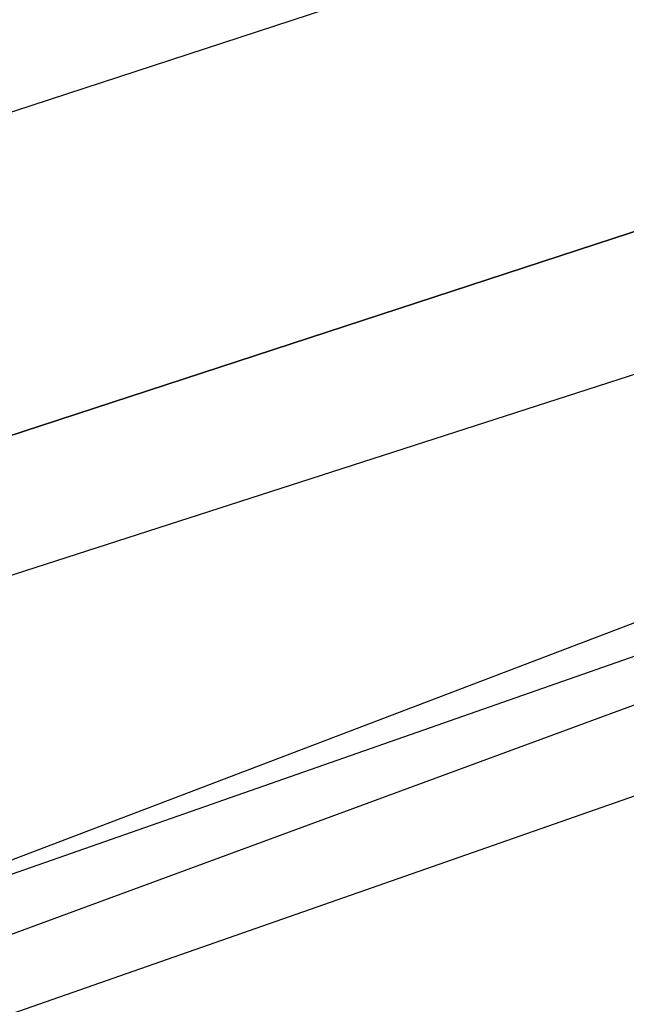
# Model space of a CAD drawing. Header units: feet. Extents: x -79 to 198, y -22 to 181.
# Tile 597 of 656: x 52.1614 to 52.2194, y 148.0836 to 148.1778. Entities that reach past the tile are written whole.
import ezdxf

# ---------------------------------------------------------------- set-up
doc = ezdxf.new("R2010")
doc.units = ezdxf.units.FT
doc.layers.add('A-LINEA', color=7, linetype='CONTINUOUS')

msp = doc.modelspace()

# ---------------------------------------------------------------- linework, layer by layer
at = {"layer": 'A-LINEA'}
for points in [[(52.1467, 148.1644), (55.8933, 149.3911), (55.9067, 149.3778), (55.9067, 149.3644), (52.16, 148.1378), (52.1467, 148.1511), (52.1467, 148.1644)], [(52.1467, 148.1644), (55.8933, 149.3911), (55.9067, 149.3778), (55.9067, 149.3644), (52.16, 148.1378), (52.1467, 148.1511), (52.1467, 148.1644)], [(52.16, 148.1378), (55.9067, 149.3644), (55.92, 149.3511), (55.92, 149.3378), (52.16, 148.1244), (52.16, 148.1378)], [(52.16, 148.1378), (55.9067, 149.3644), (55.92, 149.3511), (55.92, 149.3378), (52.16, 148.1244), (52.16, 148.1378)], [(52.4667, 147.5911), (52.1867, 147.4844), (51.9867, 148.0311), (52.2667, 148.1378), (52.4667, 147.5911)], [(52.4667, 147.5911), (52.1867, 147.4844), (51.9867, 148.0311), (52.2667, 148.1378), (52.4667, 147.5911)], [(52.1867, 147.4844), (52.4667, 147.5778), (52.28, 148.1378), (52.0133, 148.0444), (52.1867, 147.4844)], [(52.1867, 147.4844), (52.4667, 147.5778), (52.28, 148.1378), (52.0133, 148.0444), (52.1867, 147.4844)], [(52.4533, 147.5911), (52.2, 147.4978), (52, 148.0311), (52.2533, 148.1244), (52.4533, 147.5911)], [(52.4533, 147.5911), (52.2, 147.4978), (52, 148.0311), (52.2533, 148.1244), (52.4533, 147.5911)], [(52.2, 147.4978), (52.4533, 147.5911), (52.28, 148.1244), (52.0133, 148.0311), (52.2, 147.4978)], [(52.2, 147.4978), (52.4533, 147.5911), (52.28, 148.1244), (52.0133, 148.0311), (52.2, 147.4978)]]:
    msp.add_lwpolyline(points, dxfattribs=at)

doc.saveas('drawing.dxf')
